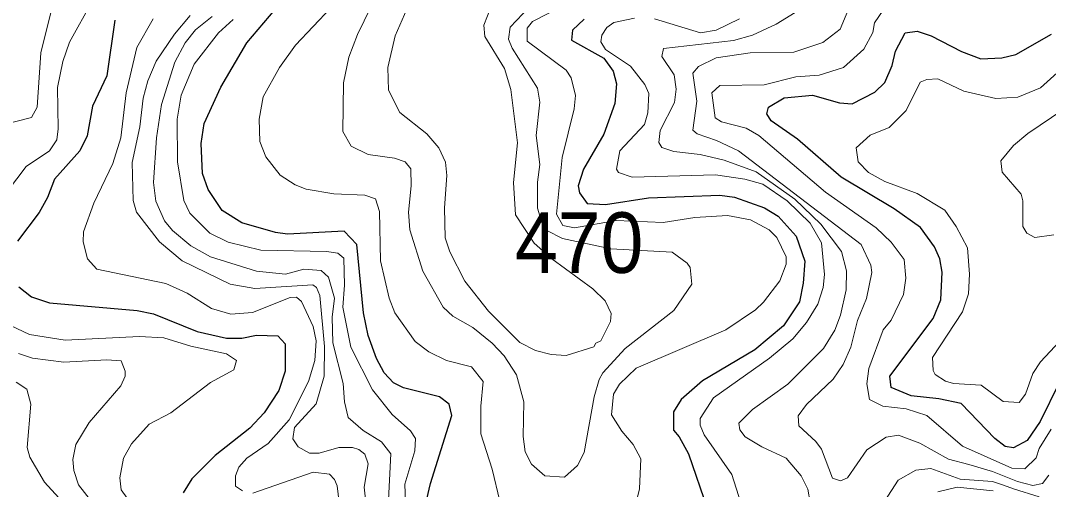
# Model space of a CAD drawing. Extents: x 673.3 to 698.5, y 6984.3 to 7012.3.
# Drawn here: x 691.93 to 693.289, y 7009.713 to 7010.332 of the extents above; entities that cross this region are included whole.
import ezdxf

# ---------------------------------------------------------------- set-up
doc = ezdxf.new("R2010")
doc.units = 0
doc.header["$LTSCALE"] = 0.032
doc.layers.add('1', color=7, linetype='Continuous', lineweight=25)
doc.layers.add('2', color=7, linetype='Continuous', lineweight=13)
doc.layers.add('21', color=7, linetype='Continuous')

msp = doc.modelspace()

# ---------------------------------------------------------------- linework, layer by layer
at = {"layer": '1'}
for points in [[(692.2294, 7010.3028), (692.2894, 7010.3734)], [(692.0549, 7010.3327), (692.0444, 7010.259), (692.0256, 7010.2192), (692.0187, 7010.1798), (692.0088, 7010.1603), (691.9751, 7010.1226), (691.966, 7010.0987), (691.9552, 7010.0789), (691.9264, 7010.0407)], [(692.6752, 7010.3339), (692.66, 7010.3193), (692.6588, 7010.3062), (692.7012, 7010.2823), (692.7139, 7010.2653), (692.718, 7010.2485), (692.7159, 7010.2228), (692.7013, 7010.1821), (692.6746, 7010.1361), (692.6674, 7010.1138), (692.6691, 7010.1046), (692.6794, 7010.0904), (692.7034, 7010.0893), (692.7604, 7010.0981), (692.8548, 7010.1016), (692.8739, 7010.0991), (692.9136, 7010.085), (692.9318, 7010.074), (692.9557, 7010.0474), (692.9669, 7010.0146), (692.9647, 7009.9853), (692.9598, 7009.9607), (692.9387, 7009.929), (692.9009, 7009.8975), (692.8318, 7009.8563), (692.8034, 7009.8319)], [(693.3034, 7009.8539), (693.2783, 7009.8029), (693.2611, 7009.7776), (693.2429, 7009.7678), (693.2319, 7009.7697), (693.2181, 7009.7805), (693.1735, 7009.8263), (693.1442, 7009.8328), (693.1074, 7009.8368), (693.0812, 7009.8475), (693.0795, 7009.8626), (693.1367, 7009.9387), (693.1469, 7009.9635), (693.1486, 7010), (693.1454, 7010.0173), (693.1383, 7010.0333), (693.1201, 7010.0591), (693.0853, 7010.0836), (693.0152, 7010.1254), (692.9575, 7010.1753), (692.9225, 7010.1999), (692.9167, 7010.2091), (692.919, 7010.2179), (692.9397, 7010.2302), (692.9771, 7010.2334), (693.0129, 7010.2236), (693.0298, 7010.2221), (693.0598, 7010.2375), (693.0727, 7010.2503), (693.0825, 7010.273), (693.0869, 7010.2915), (693.0997, 7010.3157), (693.1155, 7010.318), (693.1341, 7010.3119), (693.1742, 7010.2911), (693.1997, 7010.2815), (693.2273, 7010.2831), (693.2458, 7010.2873), (693.293, 7010.3142)], [(692.4676, 7009.7), (692.4721, 7009.7207), (692.5004, 7009.8107), (692.497, 7009.8254), (692.484, 7009.8351), (692.4365, 7009.8471), (692.4233, 7009.8538), (692.4112, 7009.8668), (692.4009, 7009.886), (692.3897, 7009.9164), (692.3839, 7009.9462), (692.375, 7010.0364), (692.3582, 7010.0542), (692.2833, 7010.0502), (692.2673, 7010.0525), (692.223, 7010.0651), (692.197, 7010.0812), (692.1786, 7010.1091), (692.1711, 7010.1301), (692.169, 7010.1698), (692.1733, 7010.1964), (692.195, 7010.244), (692.2294, 7010.3028)], [(691.9282, 7009.9807), (691.945, 7009.9672), (691.9686, 7009.9594), (692.0844, 7009.9495), (692.1062, 7009.9449), (692.1637, 7009.9217), (692.2028, 7009.9126), (692.223, 7009.9126), (692.2422, 7009.9166), (692.2707, 7009.9157), (692.2804, 7009.9052), (692.2804, 7009.8694), (692.272, 7009.8437), (692.2524, 7009.8143), (692.2337, 7009.7941), (692.1876, 7009.7578), (692.1568, 7009.727), (692.1452, 7009.7084)], [(692.8034, 7009.8319), (692.7936, 7009.8153), (692.7936, 7009.7915), (692.801, 7009.7827), (692.8131, 7009.7602), (692.8383, 7009.6869)]]:
    msp.add_lwpolyline(points, dxfattribs=at)
at = {"layer": '2'}
for points in [[(691.9089, 7010.1949), (691.945, 7010.2043), (691.9522, 7010.2178), (691.9572, 7010.2893), (691.9706, 7010.3427), (691.9872, 7010.3741), (692.0192, 7010.4022)], [(692.4114, 7010.3871), (692.3757, 7010.3136), (692.3645, 7010.2837), (692.3572, 7010.25), (692.3565, 7010.1856), (692.3674, 7010.1662), (692.3901, 7010.1553), (692.4246, 7010.1503), (692.4387, 7010.1456), (692.4461, 7010.1365), (692.4466, 7010.1139), (692.4433, 7010.0791), (692.4448, 7010.056), (692.4622, 7010.0011), (692.4892, 7009.9538), (692.5018, 7009.942), (692.5283, 7009.927), (692.5539, 7009.9061), (692.5698, 7009.8896), (692.5859, 7009.8643), (692.5956, 7009.8286), (692.5949, 7009.783), (692.5974, 7009.7629), (692.6058, 7009.7466), (692.6234, 7009.731), (692.6492, 7009.7294), (692.6664, 7009.7447), (692.6752, 7009.7617), (692.6884, 7009.8352), (692.6952, 7009.8583), (692.7001, 7009.8668), (692.7295, 7009.8991), (692.7937, 7009.9494), (692.8176, 7009.9839), (692.8154, 7010.0062), (692.8115, 7010.0118), (692.7916, 7010.0265), (692.7107, 7010.0307), (692.6467, 7010.0443), (692.6259, 7010.055), (692.6255, 7010.0593), (692.6193, 7010.0657), (692.6136, 7010.0845), (692.6136, 7010.1189), (692.6169, 7010.142), (692.6119, 7010.1805), (692.6168, 7010.2242), (692.6137, 7010.243), (692.5804, 7010.2955), (692.5753, 7010.3075), (692.5778, 7010.3235), (692.6109, 7010.3586)], [(692.4503, 7010.3689), (692.4258, 7010.3118), (692.4157, 7010.2703), (692.4166, 7010.2401), (692.4316, 7010.2109), (692.4673, 7010.1824), (692.4832, 7010.1642), (692.492, 7010.1452), (692.4939, 7010.1274), (692.4906, 7010.085), (692.4915, 7010.0454), (692.4978, 7010.0269), (692.5176, 7009.9881), (692.549, 7009.9486), (692.5902, 7009.907), (692.6109, 7009.8966), (692.6318, 7009.8913), (692.6515, 7009.8898), (692.6881, 7009.9012), (692.6906, 7009.9063), (692.6973, 7009.9094), (692.7104, 7009.9346), (692.7111, 7009.9455), (692.7033, 7009.962), (692.6867, 7009.978), (692.6326, 7010.0177), (692.6091, 7010.0383), (692.5845, 7010.0757), (692.5818, 7010.1182), (692.5875, 7010.1707), (692.5784, 7010.2413), (692.5699, 7010.269), (692.5439, 7010.3111), (692.5428, 7010.3262), (692.5523, 7010.3506)], [(692.0255, 7010.358), (691.9952, 7010.3037), (691.9864, 7010.2782), (691.9791, 7010.2438), (691.98, 7010.189), (691.9782, 7010.1746), (691.9687, 7010.1603), (691.938, 7010.1393), (691.913, 7010.1069)], [(692.8626, 7009.9238), (692.902, 7009.9502), (692.9125, 7009.9601), (692.9338, 7009.9886), (692.9424, 7010.0105), (692.9424, 7010.0202), (692.9301, 7010.0455), (692.9199, 7010.0556), (692.8951, 7010.069), (692.8647, 7010.0746), (692.8218, 7010.0721), (692.7797, 7010.0656), (692.7176, 7010.0681), (692.6627, 7010.0584), (692.647, 7010.0616), (692.6389, 7010.0765), (692.6462, 7010.1514), (692.6623, 7010.2157), (692.664, 7010.2333), (692.6584, 7010.2567), (692.6518, 7010.2668), (692.6, 7010.305), (692.5999, 7010.3222), (692.6072, 7010.3311), (692.6476, 7010.3515)], [(692.1548, 7010.339), (692.1341, 7010.3143), (692.1096, 7010.2783), (692.0985, 7010.2527), (692.0924, 7010.2296), (692.0882, 7010.1919), (692.0778, 7010.1449), (692.0793, 7010.0944), (692.0839, 7010.0793), (692.114, 7010.0399), (692.1439, 7010.015), (692.2077, 7009.9841), (692.2403, 7009.9785), (692.3168, 7009.9833), (692.3218, 7009.9795), (692.326, 7009.9692), (692.332, 7009.9017), (692.3317, 7009.8628), (692.3213, 7009.8259), (692.2926, 7009.795), (692.2903, 7009.7799), (692.2973, 7009.7695), (692.3125, 7009.761), (692.3251, 7009.761), (692.3513, 7009.7684), (692.3691, 7009.7685), (692.3774, 7009.7658), (692.3855, 7009.7594), (692.3897, 7009.747), (692.3847, 7009.7162)], [(692.1838, 7010.3375), (692.1616, 7010.3198), (692.1479, 7010.3029), (692.1343, 7010.2773), (692.1168, 7010.2211), (692.1103, 7010.1772), (692.1062, 7010.1181), (692.1093, 7010.0938), (692.1208, 7010.0677), (692.1314, 7010.0551), (692.1556, 7010.0348), (692.1817, 7010.0202), (692.2425, 7010.0013), (692.2808, 7009.9972), (692.3049, 7010.0037), (692.3276, 7010.0023), (692.3375, 7009.9931), (692.3456, 7009.9655), (692.3424, 7009.9404), (692.3432, 7009.9068), (692.357, 7009.8531), (692.3586, 7009.8286), (692.3635, 7009.808), (692.3834, 7009.7907), (692.4075, 7009.7757), (692.4197, 7009.7599), (692.4165, 7009.6907)], [(692.3404, 7010.3488), (692.2939, 7010.2996), (692.2725, 7010.2703), (692.2513, 7010.2312), (692.246, 7010.202), (692.2469, 7010.1725), (692.2548, 7010.1522), (692.2737, 7010.1278), (692.2932, 7010.1151), (692.3081, 7010.1095), (692.3445, 7010.1032), (692.3855, 7010.1014), (692.3995, 7010.0969), (692.4051, 7010.0799), (692.406, 7010.0148), (692.4176, 7009.9657), (692.4253, 7009.9464), (692.4521, 7009.9083), (692.47, 7009.8949), (692.4934, 7009.8831), (692.5264, 7009.8749), (692.5418, 7009.8554), (692.5387, 7009.8231), (692.5386, 7009.7863)], [(692.9743, 7009.6958), (692.9709, 7009.7133), (692.9624, 7009.7311), (692.9426, 7009.7545), (692.9103, 7009.7691), (692.8884, 7009.7827), (692.8811, 7009.7919), (692.8799, 7009.8006), (692.8981, 7009.8184), (692.9448, 7009.852), (692.9916, 7009.899), (693.0069, 7009.9232), (693.0143, 7009.943), (693.0215, 7009.9766), (693.0222, 7010.0016), (693.0156, 7010.0271), (692.9884, 7010.0632), (692.9539, 7010.0963), (692.9027, 7010.1323), (692.8605, 7010.148), (692.8286, 7010.1552), (692.7938, 7010.1591), (692.778, 7010.1644), (692.774, 7010.1711), (692.7757, 7010.1871), (692.7949, 7010.2238), (692.7968, 7010.2417), (692.7943, 7010.2604), (692.7782, 7010.2848), (692.7803, 7010.2953), (692.8728, 7010.3059), (692.898, 7010.3128), (692.929, 7010.3272), (692.9544, 7010.3428)], [(693.2896, 7009.7318), (693.2812, 7009.7209), (693.2682, 7009.7181), (693.2482, 7009.7236), (693.2152, 7009.7367), (693.1838, 7009.7458), (693.1571, 7009.7532), (693.1191, 7009.7742), (693.0908, 7009.7846), (693.0746, 7009.7822), (693.0488, 7009.7652), (693.0236, 7009.7284), (693.0143, 7009.7245), (693.0035, 7009.7279), (692.9892, 7009.7663), (692.9818, 7009.7763), (692.9591, 7009.7969), (692.9581, 7009.8104), (692.9692, 7009.8251), (693.0046, 7009.8587), (693.0177, 7009.8781), (693.0277, 7009.901), (693.0367, 7009.9362), (693.0484, 7009.9653), (693.0557, 7009.9994), (693.0543, 7010.009), (693.0417, 7010.0365), (692.8793, 7010.16), (692.8503, 7010.1737), (692.8246, 7010.1825), (692.8192, 7010.1874), (692.8245, 7010.2257), (692.8189, 7010.2627), (692.8263, 7010.2716), (692.8497, 7010.283), (692.8948, 7010.2896), (692.9526, 7010.2905), (692.9909, 7010.3032), (693.0136, 7010.3208), (693.024, 7010.345)], [(693.0707, 7010.3458), (693.0592, 7010.329), (693.057, 7010.3162), (693.0451, 7010.2945), (693.018, 7010.27), (692.9861, 7010.2602), (692.955, 7010.2577), (692.9131, 7010.2472), (692.8549, 7010.2464), (692.8442, 7010.2365), (692.8486, 7010.2038), (692.8569, 7010.1984), (692.8894, 7010.19), (692.9062, 7010.1805), (692.9945, 7010.1057), (693.0613, 7010.0585), (693.0812, 7010.0393), (693.0985, 7010.0166), (693.1005, 7009.992), (693.0974, 7009.9706), (693.0813, 7009.9367), (693.0708, 7009.9238), (693.0517, 7009.8726), (693.0492, 7009.8524), (693.0526, 7009.832), (693.0701, 7009.8228), (693.1012, 7009.8195), (693.1285, 7009.8108), (693.1753, 7009.7702), (693.2407, 7009.7411), (693.258, 7009.7403), (693.2728, 7009.7547), (693.277, 7009.767), (693.2926, 7009.7926)], [(692.2188, 7009.7424), (692.2297, 7009.7544), (692.2576, 7009.7739), (692.2856, 7009.8048), (692.311, 7009.8557), (692.3194, 7009.8834), (692.3212, 7009.9091), (692.3173, 7009.9281), (692.3018, 7009.9611), (692.295, 7009.9669), (692.2868, 7009.9663), (692.2369, 7009.9468), (692.2083, 7009.9443), (692.1827, 7009.952), (692.1508, 7009.9721), (692.1224, 7009.9848), (692.0314, 7010.0039), (692.0189, 7010.0174), (692.0134, 7010.0398), (692.0135, 7010.0531), (692.0274, 7010.0912), (692.0525, 7010.1433), (692.063, 7010.1773), (692.0701, 7010.2365), (692.0843, 7010.2964), (692.1058, 7010.3346)], [(692.2113, 7010.3335), (692.1921, 7010.3159), (692.1598, 7010.2747), (692.1427, 7010.2336), (692.1375, 7010.2021), (692.138, 7010.1457), (692.1461, 7010.0944), (692.1544, 7010.0776), (692.1806, 7010.0516), (692.205, 7010.0394), (692.2482, 7010.0288), (692.3347, 7010.0274), (692.35, 7010.0249), (692.3576, 7010.0185), (692.3587, 7009.9829), (692.3563, 7009.9538), (692.367, 7009.9008), (692.3957, 7009.8444), (692.4217, 7009.812), (692.4457, 7009.7902), (692.4523, 7009.7803), (692.4516, 7009.7641), (692.4385, 7009.7198), (692.4402, 7009.6729)], [(692.8855, 7009.6857), (692.8707, 7009.7328), (692.8341, 7009.785), (692.8286, 7009.7977), (692.8286, 7009.8066), (692.8463, 7009.834), (692.9204, 7009.8862), (692.951, 7009.912), (692.9691, 7009.9335), (692.9843, 7009.9576), (692.9914, 7009.9798), (692.9931, 7009.9969), (692.9889, 7010.0385), (692.9739, 7010.0645), (692.9436, 7010.0939), (692.9116, 7010.1161), (692.8876, 7010.1226), (692.8488, 7010.1283), (692.739, 7010.1252), (692.7206, 7010.1313), (692.718, 7010.1357), (692.7226, 7010.1599), (692.7553, 7010.195), (692.7594, 7010.2104), (692.761, 7010.236), (692.7557, 7010.2477), (692.7365, 7010.2717), (692.7034, 7010.294), (692.6976, 7010.304), (692.6986, 7010.313), (692.7052, 7010.3231), (692.7146, 7010.3294), (692.742, 7010.3351)], [(692.7683, 7010.3343), (692.8293, 7010.3157), (692.8499, 7010.3195), (692.8805, 7010.3342)], [(693.329, 7009.9357), (693.2784, 7009.8813), (693.2683, 7009.8663), (693.2588, 7009.839), (693.2502, 7009.8277), (693.2293, 7009.829), (693.2003, 7009.8506), (693.1635, 7009.8529), (693.1531, 7009.8562), (693.1394, 7009.8648), (693.1368, 7009.8699), (693.1359, 7009.8871), (693.1754, 7009.9475), (693.1834, 7009.9711), (693.1845, 7009.9974), (693.1819, 7010.0322), (693.1672, 7010.0602), (693.1522, 7010.0816), (693.1155, 7010.1038), (693.0728, 7010.1196), (693.0512, 7010.1315), (693.0377, 7010.1455), (693.0347, 7010.1642), (693.0533, 7010.1806), (693.0784, 7010.1909), (693.1008, 7010.2135), (693.1195, 7010.2506), (693.1283, 7010.2545), (693.1427, 7010.2554), (693.1774, 7010.239), (693.2193, 7010.2294), (693.2488, 7010.2309), (693.2786, 7010.2434), (693.3396, 7010.2985)], [(693.3093, 7010.215), (693.2618, 7010.1829), (693.2428, 7010.1671), (693.2261, 7010.1469), (693.2277, 7010.1319), (693.2528, 7010.1031), (693.2552, 7010.0941), (693.2553, 7010.0603), (693.2603, 7010.0516), (693.2711, 7010.0455), (693.296, 7010.049)], [(691.9086, 7009.9336), (691.9423, 7009.9175), (691.9895, 7009.9101), (692.0878, 7009.915), (692.1198, 7009.9134), (692.1553, 7009.9021), (692.2028, 7009.8922), (692.2159, 7009.8833), (692.2123, 7009.8709), (692.1815, 7009.8544), (692.129, 7009.8142), (692.1005, 7009.7993), (692.0771, 7009.7731), (692.0666, 7009.7543), (692.0615, 7009.7283), (692.0634, 7009.7123), (692.0791, 7009.6905), (692.1078, 7009.6753), (692.1369, 7009.6532), (692.1762, 7009.6336), (692.1969, 7009.63), (692.2526, 7009.6387)], [(692.5386, 7009.7863), (692.554, 7009.7397), (692.5639, 7009.6974), (692.5795, 7009.669), (692.6183, 7009.6369), (692.6484, 7009.6292), (692.6837, 7009.6336), (692.7072, 7009.6454), (692.7346, 7009.6732), (692.7422, 7009.6886), (692.7486, 7009.714), (692.7503, 7009.7534), (692.7402, 7009.7722), (692.725, 7009.7898), (692.7114, 7009.8115), (692.7143, 7009.839), (692.7219, 7009.8522), (692.7441, 7009.873), (692.8626, 7009.9238)], [(692.0258, 7009.6949), (692.0072, 7009.7189), (692.001, 7009.7381), (691.9996, 7009.7524), (692.0033, 7009.7723), (692.0212, 7009.8012), (692.0631, 7009.8499), (692.0688, 7009.8626), (692.0687, 7009.8694), (692.0633, 7009.8828), (692.0445, 7009.8841), (691.9877, 7009.881), (691.9461, 7009.8864), (691.9278, 7009.8924)], [(691.9246, 7009.8547), (691.9386, 7009.8453), (691.9441, 7009.8257), (691.9393, 7009.7682), (691.9429, 7009.7556), (691.9622, 7009.7226), (691.9858, 7009.6965), (692.0321, 7009.6595), (692.0381, 7009.6581), (692.0829, 7009.6265)], [(692.224, 7009.7111), (692.2146, 7009.7174), (692.2146, 7009.7309), (692.2188, 7009.7424)], [(693.2768, 7009.7033), (693.2427, 7009.714), (693.2297, 7009.7188), (693.2152, 7009.7236), (693.1724, 7009.7266), (693.1337, 7009.7406), (693.1139, 7009.7383), (693.0903, 7009.7253)], [(692.3563, 7009.6558), (692.3489, 7009.7176), (692.3456, 7009.726), (692.3386, 7009.7331), (692.3172, 7009.7358), (692.2376, 7009.7082)], [(693.0903, 7009.7253), (693.0413, 7009.6497)], [(692.3847, 7009.7162), (692.3872, 7009.6918)], [(693.2159, 7009.7114), (693.1684, 7009.7162), (693.1429, 7009.7097)]]:
    msp.add_lwpolyline(points, dxfattribs=at)

# ---------------------------------------------------------------- texts
at = {"layer": '21', "width": 0.95}
msp.add_text('470', height=0.08, dxfattribs=at).set_placement((692.584, 7009.9989))

doc.saveas('drawing.dxf')
